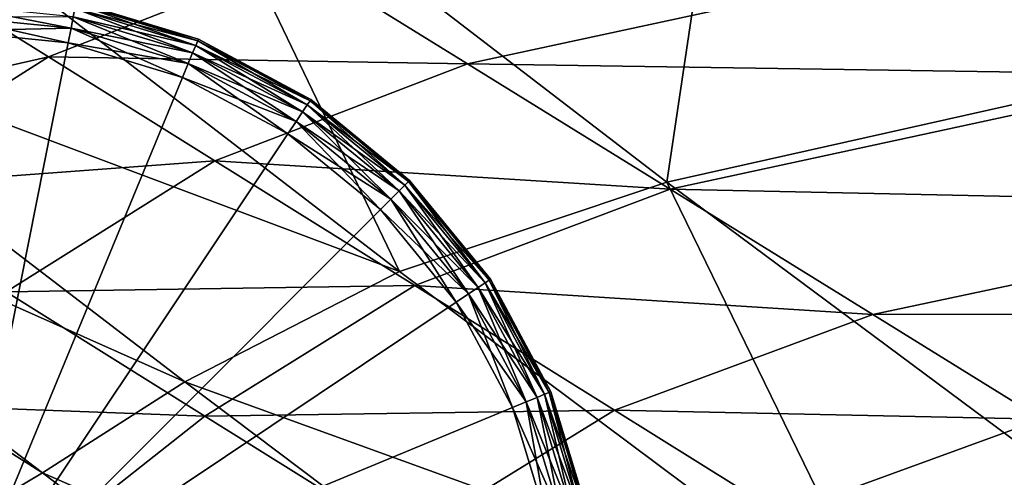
# Model space of a CAD drawing. Header units: millimetres. Extents: x 2387 to 13955, y -4964 to 364.
# Tile 487 of 656: x 6316 to 6371, y -2868 to -2842. Entities that reach past the tile are written whole.
import ezdxf

# ---------------------------------------------------------------- set-up
doc = ezdxf.new("R2010")
doc.units = ezdxf.units.MM
doc.header["$MEASUREMENT"] = 0
doc.layers.add('Predefinito', color=7, linetype='Continuous', true_color=0x000000)

msp = doc.modelspace()

# ---------------------------------------------------------------- linework, layer by layer
at = {"layer": 'Predefinito'}
for points in [[(6418.626, -2808.778, 730.584), (6355.98, -2822.649, 730.586), (6381.822, -2844.488, 608.632)], [(6355.98, -2822.649, 730.586), (6324.295, -2830.192, 730.534), (6351.722, -2851.234, 608.395)], [(6351.722, -2851.234, 608.395), (6381.822, -2844.488, 608.632), (6355.98, -2822.649, 730.586)], [(6324.295, -2830.192, 730.534), (6309.516, -2835.21, 730.475), (6336.802, -2856.207, 608.157)], [(6336.802, -2856.207, 608.157), (6351.722, -2851.234, 608.395), (6324.295, -2830.192, 730.534)], [(6336.802, -2856.207, 608.157), (6309.516, -2835.21, 730.475), (6297.591, -2841.509, 730.455)], [(6370.64, -2838.158, 12.171), (6340.597, -2844.631, 12.171), (6331.178, -2838.805, 12.171)], [(6340.597, -2844.631, 12.171), (6370.64, -2838.158, 12.171), (6381.378, -2845.247, 12.171)], [(6331.178, -2838.805, 12.171), (6317.233, -2844.246, 12.171), (6311.662, -2840.77, 12.171)], [(6317.233, -2844.246, 12.171), (6331.178, -2838.805, 12.171), (6340.597, -2844.631, 12.171)], [(6300.111, -2848.118, 12.171), (6311.662, -2840.77, 12.171), (6317.233, -2844.246, 12.171)], [(6318.764, -2841.292, 1.28), (6318.782, -2841.202, 2), (6325.593, -2843.268, 2)], [(6318.782, -2841.202, 10), (6318.764, -2841.292, 10.72), (6325.558, -2843.353, 10.72)], [(6325.593, -2843.268, 2), (6318.782, -2841.202, 2), (6318.782, -2841.202, 6)], [(6318.782, -2841.202, 6), (6325.593, -2843.268, 6), (6325.593, -2843.268, 2)], [(6325.593, -2843.268, 6), (6318.782, -2841.202, 6), (6318.782, -2841.202, 10)], [(6318.782, -2841.202, 10), (6325.593, -2843.268, 10), (6325.593, -2843.268, 6)], [(6325.558, -2843.353, 10.72), (6325.593, -2843.268, 10), (6318.782, -2841.202, 10)], [(6324.83, -2862.371, 608.078), (6297.591, -2841.509, 730.455), (6289.654, -2846.71, 730.443)], [(6297.591, -2841.509, 730.455), (6324.83, -2862.371, 608.078), (6336.802, -2856.207, 608.157)], [(6318.494, -2842.647, 11.92), (6318.62, -2842.015, 11.68), (6311.699, -2841.333, 11.68)], [(6311.699, -2841.333, 11.68), (6311.699, -2841.978, 11.92), (6318.494, -2842.647, 11.92)], [(6318.62, -2842.015, 0.32), (6318.71, -2841.563, 0.72), (6325.452, -2843.608, 0.72)], [(6318.71, -2841.563, 11.28), (6318.62, -2842.015, 11.68), (6325.275, -2844.034, 11.68)], [(6318.71, -2841.563, 0.72), (6318.764, -2841.292, 1.28), (6325.558, -2843.353, 1.28)], [(6318.764, -2841.292, 10.72), (6318.71, -2841.563, 11.28), (6325.452, -2843.608, 11.28)], [(6325.558, -2843.353, 1.28), (6325.452, -2843.608, 0.72), (6318.71, -2841.563, 0.72)], [(6325.275, -2844.034, 11.68), (6325.452, -2843.608, 11.28), (6318.71, -2841.563, 11.28)], [(6325.593, -2843.268, 2), (6325.558, -2843.353, 1.28), (6318.764, -2841.292, 1.28)], [(6325.452, -2843.608, 11.28), (6325.558, -2843.353, 10.72), (6318.764, -2841.292, 10.72)], [(6318.62, -2842.015, 0.32), (6318.494, -2842.647, 0.08), (6311.699, -2841.978, 0.08)], [(6311.699, -2842.807), (6311.699, -2841.978, 0.08), (6318.494, -2842.647, 0.08)], [(6318.333, -2843.46, 12), (6318.494, -2842.647, 11.92), (6311.699, -2841.978, 11.92)], [(6311.699, -2841.978, 11.92), (6311.699, -2842.807, 12), (6318.333, -2843.46, 12)], [(6318.494, -2842.647, 0.08), (6318.62, -2842.015, 0.32), (6325.275, -2844.034, 0.32)], [(6318.62, -2842.015, 11.68), (6318.494, -2842.647, 11.92), (6325.029, -2844.629, 11.92)], [(6325.452, -2843.608, 0.72), (6325.275, -2844.034, 0.32), (6318.62, -2842.015, 0.32)], [(6325.029, -2844.629, 11.92), (6325.275, -2844.034, 11.68), (6318.62, -2842.015, 11.68)], [(6318.494, -2842.647, 0.08), (6318.333, -2843.46), (6311.699, -2842.807)], [(6318.333, -2843.46, 12), (6311.699, -2842.807, 12), (6311.699, -2876.811, 12)], [(6311.699, -2842.807), (6318.333, -2843.46), (6311.699, -2876.811)], [(6318.333, -2843.46), (6318.494, -2842.647, 0.08), (6325.029, -2844.629, 0.08)], [(6318.494, -2842.647, 11.92), (6318.333, -2843.46, 12), (6324.711, -2845.395, 12)], [(6325.275, -2844.034, 0.32), (6325.029, -2844.629, 0.08), (6318.494, -2842.647, 0.08)], [(6324.711, -2845.395, 12), (6325.029, -2844.629, 11.92), (6318.494, -2842.647, 11.92)], [(6325.452, -2843.608, 0.72), (6325.558, -2843.353, 1.28), (6331.819, -2846.699, 1.28)], [(6325.558, -2843.353, 10.72), (6325.452, -2843.608, 11.28), (6331.665, -2846.929, 11.28)], [(6325.558, -2843.353, 1.28), (6325.593, -2843.268, 2), (6331.87, -2846.623, 2)], [(6325.593, -2843.268, 10), (6325.558, -2843.353, 10.72), (6331.819, -2846.699, 10.72)], [(6331.87, -2846.623, 2), (6331.819, -2846.699, 1.28), (6325.558, -2843.353, 1.28)], [(6331.665, -2846.929, 11.28), (6331.819, -2846.699, 10.72), (6325.558, -2843.353, 10.72)], [(6331.87, -2846.623, 2), (6325.593, -2843.268, 2), (6325.593, -2843.268, 6)], [(6325.593, -2843.268, 6), (6331.87, -2846.623, 6), (6331.87, -2846.623, 2)], [(6331.87, -2846.623, 6), (6325.593, -2843.268, 6), (6325.593, -2843.268, 10)], [(6325.593, -2843.268, 10), (6331.87, -2846.623, 10), (6331.87, -2846.623, 6)], [(6331.819, -2846.699, 10.72), (6331.87, -2846.623, 10), (6325.593, -2843.268, 10)], [(6324.711, -2845.395, 12), (6318.333, -2843.46, 12), (6311.699, -2876.811, 12)], [(6318.333, -2843.46), (6324.711, -2845.395), (6311.699, -2876.811)], [(6325.029, -2844.629, 0.08), (6324.711, -2845.395), (6318.333, -2843.46)], [(6325.275, -2844.034, 0.32), (6325.452, -2843.608, 0.72), (6331.665, -2846.929, 0.72)], [(6325.452, -2843.608, 11.28), (6325.275, -2844.034, 11.68), (6331.409, -2847.312, 11.68)], [(6331.819, -2846.699, 1.28), (6331.665, -2846.929, 0.72), (6325.452, -2843.608, 0.72)], [(6331.409, -2847.312, 11.68), (6331.665, -2846.929, 11.28), (6325.452, -2843.608, 11.28)], [(6317.233, -2844.246, 12.171), (6305.649, -2851.58, 12.171), (6300.111, -2848.118, 12.171)], [(6305.649, -2851.58, 12.171), (6317.233, -2844.246, 12.171), (6326.518, -2850.038, 12.171)], [(6340.597, -2844.631, 12.171), (6326.518, -2850.038, 12.171), (6317.233, -2844.246, 12.171)], [(6325.029, -2844.629, 0.08), (6325.275, -2844.034, 0.32), (6331.409, -2847.312, 0.32)], [(6325.275, -2844.034, 11.68), (6325.029, -2844.629, 11.92), (6331.051, -2847.848, 11.92)], [(6331.665, -2846.929, 0.72), (6331.409, -2847.312, 0.32), (6325.275, -2844.034, 0.32)], [(6331.051, -2847.848, 11.92), (6331.409, -2847.312, 11.68), (6325.275, -2844.034, 11.68)], [(6381.822, -2844.488, 608.632), (6351.722, -2851.234, 608.395), (6379.083, -2871.557, 486.176)], [(6324.711, -2845.395), (6325.029, -2844.629, 0.08), (6331.051, -2847.848, 0.08)], [(6325.029, -2844.629, 11.92), (6324.711, -2845.395, 12), (6330.59, -2848.538, 12)], [(6331.409, -2847.312, 0.32), (6331.051, -2847.848, 0.08), (6325.029, -2844.629, 0.08)], [(6330.59, -2848.538, 12), (6331.051, -2847.848, 11.92), (6325.029, -2844.629, 11.92)], [(6326.518, -2850.038, 12.171), (6340.597, -2844.631, 12.171), (6351.899, -2851.622, 12.171)], [(6381.378, -2845.247, 12.171), (6351.899, -2851.622, 12.171), (6340.597, -2844.631, 12.171)], [(6330.59, -2848.538, 12), (6324.711, -2845.395, 12), (6311.699, -2876.811, 12)], [(6324.711, -2845.395), (6330.59, -2848.538), (6311.699, -2876.811)], [(6331.051, -2847.848, 0.08), (6330.59, -2848.538), (6324.711, -2845.395)], [(6351.899, -2851.622, 12.171), (6381.378, -2845.247, 12.171), (6392.117, -2852.48, 12.171)], [(6316.893, -2867.437, 608.068), (6289.654, -2846.71, 730.443), (6286.838, -2848.436, 730.406)], [(6289.654, -2846.71, 730.443), (6316.893, -2867.437, 608.068), (6324.83, -2862.371, 608.078)], [(6331.665, -2846.929, 0.72), (6331.819, -2846.699, 1.28), (6337.306, -2851.203, 1.28)], [(6331.819, -2846.699, 10.72), (6331.665, -2846.929, 11.28), (6337.111, -2851.399, 11.28)], [(6331.819, -2846.699, 1.28), (6331.87, -2846.623, 2), (6337.372, -2851.138, 2)], [(6331.87, -2846.623, 10), (6331.819, -2846.699, 10.72), (6337.306, -2851.203, 10.72)], [(6337.372, -2851.138, 2), (6337.306, -2851.203, 1.28), (6331.819, -2846.699, 1.28)], [(6337.111, -2851.399, 11.28), (6337.306, -2851.203, 10.72), (6331.819, -2846.699, 10.72)], [(6337.372, -2851.138, 2), (6331.87, -2846.623, 2), (6331.87, -2846.623, 6)], [(6331.87, -2846.623, 6), (6337.372, -2851.138, 6), (6337.372, -2851.138, 2)], [(6337.372, -2851.138, 6), (6331.87, -2846.623, 6), (6331.87, -2846.623, 10)], [(6331.87, -2846.623, 10), (6337.372, -2851.138, 10), (6337.372, -2851.138, 6)], [(6337.306, -2851.203, 10.72), (6337.372, -2851.138, 10), (6331.87, -2846.623, 10)], [(6331.409, -2847.312, 0.32), (6331.665, -2846.929, 0.72), (6337.111, -2851.399, 0.72)], [(6331.665, -2846.929, 11.28), (6331.409, -2847.312, 11.68), (6336.785, -2851.724, 11.68)], [(6337.306, -2851.203, 1.28), (6337.111, -2851.399, 0.72), (6331.665, -2846.929, 0.72)], [(6336.785, -2851.724, 11.68), (6337.111, -2851.399, 11.28), (6331.665, -2846.929, 11.28)], [(6331.051, -2847.848, 0.08), (6331.409, -2847.312, 0.32), (6336.785, -2851.724, 0.32)], [(6331.409, -2847.312, 11.68), (6331.051, -2847.848, 11.92), (6336.329, -2852.18, 11.92)], [(6337.111, -2851.399, 0.72), (6336.785, -2851.724, 0.32), (6331.409, -2847.312, 0.32)], [(6336.329, -2852.18, 11.92), (6336.785, -2851.724, 11.68), (6331.409, -2847.312, 11.68)], [(6330.59, -2848.538), (6331.051, -2847.848, 0.08), (6336.329, -2852.18, 0.08)], [(6331.051, -2847.848, 11.92), (6330.59, -2848.538, 12), (6335.743, -2852.766, 12)], [(6336.785, -2851.724, 0.32), (6336.329, -2852.18, 0.08), (6331.051, -2847.848, 0.08)], [(6335.743, -2852.766, 12), (6336.329, -2852.18, 11.92), (6331.051, -2847.848, 11.92)], [(6286.838, -2848.436, 730.406), (6314.076, -2869.116, 608.036), (6316.893, -2867.437, 608.068)], [(6335.743, -2852.766, 12), (6330.59, -2848.538, 12), (6311.699, -2876.811, 12)], [(6330.59, -2848.538), (6335.743, -2852.766), (6311.699, -2876.811)], [(6336.329, -2852.18, 0.08), (6335.743, -2852.766), (6330.59, -2848.538)], [(6326.518, -2850.038, 12.171), (6314.878, -2857.35, 12.171), (6305.649, -2851.58, 12.171)], [(6314.878, -2857.35, 12.171), (6326.518, -2850.038, 12.171), (6337.661, -2856.989, 12.171)], [(6351.899, -2851.622, 12.171), (6337.661, -2856.989, 12.171), (6326.518, -2850.038, 12.171)], [(6336.785, -2851.724, 0.32), (6337.111, -2851.399, 0.72), (6341.58, -2856.844, 0.72)], [(6337.111, -2851.399, 11.28), (6336.785, -2851.724, 11.68), (6341.197, -2857.1, 11.68)], [(6351.722, -2851.234, 608.395), (6336.802, -2856.207, 608.157), (6364.07, -2876.576, 485.82)], [(6337.111, -2851.399, 0.72), (6337.306, -2851.203, 1.28), (6341.81, -2856.691, 1.28)], [(6337.306, -2851.203, 10.72), (6337.111, -2851.399, 11.28), (6341.58, -2856.844, 11.28)], [(6341.81, -2856.691, 1.28), (6341.58, -2856.844, 0.72), (6337.111, -2851.399, 0.72)], [(6341.197, -2857.1, 11.68), (6341.58, -2856.844, 11.28), (6337.111, -2851.399, 11.28)], [(6337.306, -2851.203, 1.28), (6337.372, -2851.138, 2), (6341.887, -2856.64, 2)], [(6337.372, -2851.138, 10), (6337.306, -2851.203, 10.72), (6341.81, -2856.691, 10.72)], [(6341.887, -2856.64, 2), (6341.81, -2856.691, 1.28), (6337.306, -2851.203, 1.28)], [(6341.58, -2856.844, 11.28), (6341.81, -2856.691, 10.72), (6337.306, -2851.203, 10.72)], [(6341.887, -2856.64, 2), (6337.372, -2851.138, 2), (6337.372, -2851.138, 6)], [(6337.372, -2851.138, 6), (6341.887, -2856.64, 6), (6341.887, -2856.64, 2)], [(6341.887, -2856.64, 6), (6337.372, -2851.138, 6), (6337.372, -2851.138, 10)], [(6337.372, -2851.138, 10), (6341.887, -2856.64, 10), (6341.887, -2856.64, 6)], [(6341.81, -2856.691, 10.72), (6341.887, -2856.64, 10), (6337.372, -2851.138, 10)], [(6337.661, -2856.989, 12.171), (6351.899, -2851.622, 12.171), (6363.202, -2858.613, 12.171)], [(6364.07, -2876.576, 485.82), (6379.083, -2871.557, 486.176), (6351.722, -2851.234, 608.395)], [(6392.117, -2852.48, 12.171), (6363.202, -2858.613, 12.171), (6351.899, -2851.622, 12.171)], [(6335.743, -2852.766), (6336.329, -2852.18, 0.08), (6340.661, -2857.459, 0.08)], [(6336.329, -2852.18, 11.92), (6335.743, -2852.766, 12), (6339.972, -2857.919, 12)], [(6336.329, -2852.18, 0.08), (6336.785, -2851.724, 0.32), (6341.197, -2857.1, 0.32)], [(6336.785, -2851.724, 11.68), (6336.329, -2852.18, 11.92), (6340.661, -2857.459, 11.92)], [(6341.197, -2857.1, 0.32), (6340.661, -2857.459, 0.08), (6336.329, -2852.18, 0.08)], [(6339.972, -2857.919, 12), (6340.661, -2857.459, 11.92), (6336.329, -2852.18, 11.92)], [(6341.58, -2856.844, 0.72), (6341.197, -2857.1, 0.32), (6336.785, -2851.724, 0.32)], [(6340.661, -2857.459, 11.92), (6341.197, -2857.1, 11.68), (6336.785, -2851.724, 11.68)], [(6363.202, -2858.613, 12.171), (6392.117, -2852.48, 12.171), (6401.065, -2858.543, 12.171)], [(6339.972, -2857.919, 12), (6335.743, -2852.766, 12), (6311.699, -2876.811, 12)], [(6335.743, -2852.766), (6339.972, -2857.919), (6311.699, -2876.811)], [(6340.661, -2857.459, 0.08), (6339.972, -2857.919), (6335.743, -2852.766)], [(6364.07, -2876.576, 485.82), (6336.802, -2856.207, 608.157), (6324.83, -2862.371, 608.078)], [(6337.661, -2856.989, 12.171), (6325.954, -2864.275, 12.171), (6314.878, -2857.35, 12.171)], [(6325.954, -2864.275, 12.171), (6337.661, -2856.989, 12.171), (6348.803, -2863.939, 12.171)], [(6363.202, -2858.613, 12.171), (6348.803, -2863.939, 12.171), (6337.661, -2856.989, 12.171)], [(6340.661, -2857.459, 0.08), (6341.197, -2857.1, 0.32), (6344.476, -2863.234, 0.32)], [(6341.197, -2857.1, 11.68), (6340.661, -2857.459, 11.92), (6343.88, -2863.481, 11.92)], [(6341.197, -2857.1, 0.32), (6341.58, -2856.844, 0.72), (6344.901, -2863.058, 0.72)], [(6341.58, -2856.844, 11.28), (6341.197, -2857.1, 11.68), (6344.476, -2863.234, 11.68)], [(6344.901, -2863.058, 0.72), (6344.476, -2863.234, 0.32), (6341.197, -2857.1, 0.32)], [(6343.88, -2863.481, 11.92), (6344.476, -2863.234, 11.68), (6341.197, -2857.1, 11.68)], [(6341.58, -2856.844, 0.72), (6341.81, -2856.691, 1.28), (6345.157, -2862.952, 1.28)], [(6341.81, -2856.691, 10.72), (6341.58, -2856.844, 11.28), (6344.901, -2863.058, 11.28)], [(6345.157, -2862.952, 1.28), (6344.901, -2863.058, 0.72), (6341.58, -2856.844, 0.72)], [(6344.476, -2863.234, 11.68), (6344.901, -2863.058, 11.28), (6341.58, -2856.844, 11.28)], [(6341.81, -2856.691, 1.28), (6341.887, -2856.64, 2), (6345.242, -2862.917, 2)], [(6341.887, -2856.64, 10), (6341.81, -2856.691, 10.72), (6345.157, -2862.952, 10.72)], [(6345.242, -2862.917, 2), (6345.157, -2862.952, 1.28), (6341.81, -2856.691, 1.28)], [(6344.901, -2863.058, 11.28), (6345.157, -2862.952, 10.72), (6341.81, -2856.691, 10.72)], [(6345.242, -2862.917, 2), (6341.887, -2856.64, 2), (6341.887, -2856.64, 6)], [(6341.887, -2856.64, 6), (6345.242, -2862.917, 6), (6345.242, -2862.917, 2)], [(6345.242, -2862.917, 6), (6341.887, -2856.64, 6), (6341.887, -2856.64, 10)], [(6341.887, -2856.64, 10), (6345.242, -2862.917, 10), (6345.242, -2862.917, 6)], [(6345.157, -2862.952, 10.72), (6345.242, -2862.917, 10), (6341.887, -2856.64, 10)], [(6307.026, -2863.58, 12.214), (6314.878, -2857.35, 12.171), (6325.954, -2864.275, 12.171)], [(6339.972, -2857.919), (6340.661, -2857.459, 0.08), (6343.88, -2863.481, 0.08)], [(6340.661, -2857.459, 11.92), (6339.972, -2857.919, 12), (6343.114, -2863.798, 12)], [(6344.476, -2863.234, 0.32), (6343.88, -2863.481, 0.08), (6340.661, -2857.459, 0.08)], [(6343.114, -2863.798, 12), (6343.88, -2863.481, 11.92), (6340.661, -2857.459, 11.92)], [(6343.114, -2863.798, 12), (6339.972, -2857.919, 12), (6311.699, -2876.811, 12)], [(6339.972, -2857.919), (6343.114, -2863.798), (6311.699, -2876.811)], [(6343.88, -2863.481, 0.08), (6343.114, -2863.798), (6339.972, -2857.919)], [(6348.803, -2863.939, 12.171), (6363.202, -2858.613, 12.171), (6372.621, -2864.438, 12.171)], [(6401.065, -2858.543, 12.171), (6372.621, -2864.438, 12.171), (6363.202, -2858.613, 12.171)], [(6352.067, -2882.874, 485.701), (6324.83, -2862.371, 608.078), (6316.893, -2867.437, 608.068)], [(6324.83, -2862.371, 608.078), (6352.067, -2882.874, 485.701), (6364.07, -2876.576, 485.82)], [(6344.476, -2863.234, 0.32), (6344.901, -2863.058, 0.72), (6346.947, -2869.8, 0.72)], [(6344.901, -2863.058, 11.28), (6344.476, -2863.234, 11.68), (6346.495, -2869.889, 11.68)], [(6344.901, -2863.058, 0.72), (6345.157, -2862.952, 1.28), (6347.218, -2869.746, 1.28)], [(6345.157, -2862.952, 10.72), (6344.901, -2863.058, 11.28), (6346.947, -2869.8, 11.28)], [(6347.218, -2869.746, 1.28), (6346.947, -2869.8, 0.72), (6344.901, -2863.058, 0.72)], [(6346.495, -2869.889, 11.68), (6346.947, -2869.8, 11.28), (6344.901, -2863.058, 11.28)], [(6345.157, -2862.952, 1.28), (6345.242, -2862.917, 2), (6347.308, -2869.728, 2)], [(6345.242, -2862.917, 10), (6345.157, -2862.952, 10.72), (6347.218, -2869.746, 10.72)], [(6347.308, -2869.728, 2), (6347.218, -2869.746, 1.28), (6345.157, -2862.952, 1.28)], [(6346.947, -2869.8, 11.28), (6347.218, -2869.746, 10.72), (6345.157, -2862.952, 10.72)], [(6347.308, -2869.728, 2), (6345.242, -2862.917, 2), (6345.242, -2862.917, 6)], [(6345.242, -2862.917, 6), (6347.308, -2869.728, 6), (6347.308, -2869.728, 2)], [(6347.308, -2869.728, 6), (6345.242, -2862.917, 6), (6345.242, -2862.917, 10)], [(6345.242, -2862.917, 10), (6347.308, -2869.728, 10), (6347.308, -2869.728, 6)], [(6347.218, -2869.746, 10.72), (6347.308, -2869.728, 10), (6345.242, -2862.917, 10)], [(6304.312, -2865.739, 12.345), (6307.026, -2863.58, 12.214), (6318.086, -2870.489, 12.214)], [(6325.954, -2864.275, 12.171), (6318.086, -2870.489, 12.214), (6307.026, -2863.58, 12.214)], [(6343.114, -2863.798), (6343.88, -2863.481, 0.08), (6345.862, -2870.015, 0.08)], [(6343.88, -2863.481, 11.92), (6343.114, -2863.798, 12), (6345.049, -2870.177, 12)], [(6343.88, -2863.481, 0.08), (6344.476, -2863.234, 0.32), (6346.495, -2869.889, 0.32)], [(6344.476, -2863.234, 11.68), (6343.88, -2863.481, 11.92), (6345.862, -2870.015, 11.92)], [(6346.495, -2869.889, 0.32), (6345.862, -2870.015, 0.08), (6343.88, -2863.481, 0.08)], [(6345.049, -2870.177, 12), (6345.862, -2870.015, 11.92), (6343.88, -2863.481, 11.92)], [(6346.947, -2869.8, 0.72), (6346.495, -2869.889, 0.32), (6344.476, -2863.234, 0.32)], [(6345.862, -2870.015, 11.92), (6346.495, -2869.889, 11.68), (6344.476, -2863.234, 11.68)], [(6345.049, -2870.177, 12), (6343.114, -2863.798, 12), (6311.699, -2876.811, 12)], [(6343.114, -2863.798), (6345.049, -2870.177), (6311.699, -2876.811)], [(6318.086, -2870.489, 12.214), (6325.954, -2864.275, 12.171), (6337.029, -2871.199, 12.171)], [(6348.803, -2863.939, 12.171), (6337.029, -2871.199, 12.171), (6325.954, -2864.275, 12.171)], [(6337.029, -2871.199, 12.171), (6348.803, -2863.939, 12.171), (6358.088, -2869.732, 12.171)], [(6345.862, -2870.015, 0.08), (6345.049, -2870.177), (6343.114, -2863.798)], [(6372.621, -2864.438, 12.171), (6358.088, -2869.732, 12.171), (6348.803, -2863.939, 12.171)], [(6358.088, -2869.732, 12.171), (6372.621, -2864.438, 12.171), (6378.272, -2867.934, 12.171)], [(6318.086, -2870.489, 12.214), (6315.362, -2872.639, 12.345), (6304.312, -2865.739, 12.345)], [(6344.129, -2888.075, 485.693), (6316.893, -2867.437, 608.068), (6314.076, -2869.116, 608.036)], [(6316.893, -2867.437, 608.068), (6344.129, -2888.075, 485.693), (6352.067, -2882.874, 485.701)]]:
    msp.add_3dface(points, dxfattribs=at)

doc.saveas('drawing.dxf')
